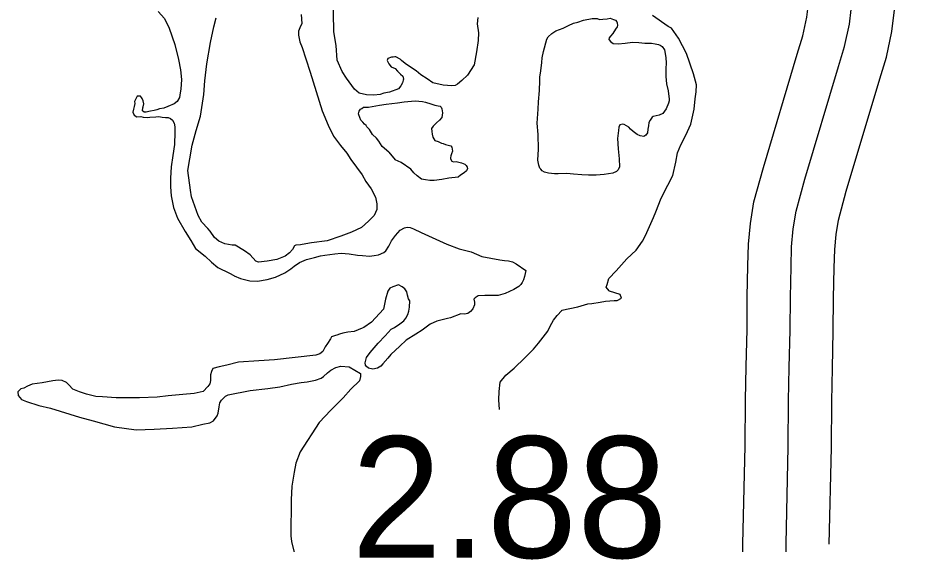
# Model space of a CAD drawing. Extents: x 31699 to 244310, y -8841 to 11474.
# Drawn here: x 96391.3 to 96599.8, y 4595.9 to 4717.9 of the extents above; entities that cross this region are included whole.
import ezdxf

# ---------------------------------------------------------------- set-up
doc = ezdxf.new("R2010")
doc.units = 0
for name, color, linetype in [('B_Logo', 7, 'Continuous'), ('R_Draft', 7, 'Continuous'), ('R_XS_EARTHWORK_STAGE2', 7, 'Continuous'), ('S_WALL', 7, 'Continuous')]:
    doc.layers.add(name, color=color, linetype=linetype)

msp = doc.modelspace()

# ---------------------------------------------------------------- linework, layer by layer
at = {"layer": 'B_Logo'}
msp.add_lwpolyline([(96569.69, 4583.11), (96569.48, 4595.92), (96569.97, 4618.42), (96570.06, 4629.1), (96570.2, 4636.85), (96570.4, 4645.46), (96570.47, 4653.07), (96570.62, 4660.15), (96570.74, 4664.82), (96571.14, 4668.97), (96571.81, 4673.11), (96573.82, 4680.49), (96581.64, 4706.65), (96583.03, 4711.27), (96584.15, 4716.43), (96584.97, 4723.32), (96585.63, 4731.67), (96586.68, 4744.7), (96587.79, 4754.13), (96588.93, 4761.56), (96590.05, 4766.78)], dxfattribs=at)
at = {"layer": 'R_Draft'}
for points in [[(96497.97, 4717.96), (96497.79, 4716.49), (96498.16, 4714.43), (96498.05, 4712.69), (96497.7, 4710.02), (96497.15, 4707), (96495.59, 4704.64), (96494.28, 4703.35), (96493.23, 4702.54), (96492.7, 4702.26), (96491.97, 4702.11), (96489.9, 4702.28), (96487.56, 4702.84), (96486.22, 4703.76), (96484.74, 4704.73), (96483.66, 4705.65), (96482.58, 4706.3), (96481.16, 4707.34), (96480.29, 4708.06), (96479.95, 4708.33), (96478.94, 4708.84), (96478.74, 4708.91), (96478.34, 4708.83), (96477.94, 4708.76), (96477.08, 4708.48), (96476.96, 4708.01), (96477.37, 4707.22), (96477.91, 4706.56), (96478.79, 4706.17), (96479.33, 4705.58), (96480.07, 4704.86), (96480.55, 4704.4), (96480.76, 4703.73), (96480.69, 4703.47), (96480.5, 4702.86), (96480.12, 4702.12), (96479.6, 4701.45), (96477.48, 4700.68), (96476.15, 4700.45), (96475.29, 4700.17), (96473.89, 4699.95), (96472.16, 4700.06), (96470.49, 4700.43), (96469.34, 4701.34), (96467.5, 4703.92), (96466.48, 4705.44), (96465.37, 4708.09), (96465.12, 4711.49), (96464.6, 4714.68), (96464.45, 4723.62)], [(96423.84, 4719.42), (96425.33, 4717.78), (96426.37, 4715.53), (96427.69, 4711.75), (96428.55, 4708.29), (96428.99, 4705.83), (96429.23, 4703.63), (96429.13, 4701.36), (96428.94, 4700.55), (96428.76, 4699.48), (96428.24, 4698.54), (96427.52, 4697.99), (96426.07, 4697.37), (96425.14, 4696.95), (96424.14, 4696.8), (96423.55, 4696.59), (96422.95, 4696.45), (96422.09, 4696.3), (96421.69, 4696.23), (96421.03, 4696.02), (96420.63, 4696.01), (96420.22, 4696.34), (96420.28, 4697.01), (96420.34, 4697.28), (96420.53, 4698.01), (96420.38, 4698.68), (96420.11, 4699.21), (96419.97, 4699.47), (96419.77, 4699.74), (96418.97, 4699.79), (96418.39, 4698.51), (96418.4, 4698.05), (96418.28, 4697.38)], [(96457.01, 4718.7), (96457.18, 4716.63), (96456.66, 4715.62), (96456.41, 4714.82), (96456.42, 4713.88), (96456.71, 4712.35), (96457.2, 4711.02), (96458.11, 4708.37), (96459.09, 4705.32), (96461.2, 4698.61), (96461.9, 4696.35), (96463.29, 4693.04), (96464.53, 4690.45), (96466.1, 4688.28), (96467.59, 4686.57), (96468.55, 4685.05), (96471.13, 4681.48), (96472.02, 4679.96), (96473.25, 4678.25), (96474.21, 4676.33), (96474.57, 4674.8), (96474.59, 4673.47), (96473.95, 4672.05), (96472.64, 4670.76), (96471, 4669.27), (96468.69, 4668.23), (96466.24, 4667.26), (96463, 4666.2), (96459.41, 4665.74), (96458.08, 4665.52), (96456.88, 4665.3), (96455.75, 4665.22), (96455.49, 4665.08), (96454.97, 4664.2), (96454.32, 4663.46), (96453.27, 4662.64), (96451.35, 4661.87), (96449.09, 4661.5), (96447.1, 4661.27), (96446.49, 4661.53), (96445.14, 4662.97), (96443.86, 4663.89)], [(96502.97, 4627.09), (96502.88, 4629.34), (96502.92, 4631.28), (96503.15, 4633.42), (96504.45, 4635.04), (96506.42, 4636.68), (96508.85, 4639.05), (96510.88, 4641.09), (96512.05, 4642.51), (96514.21, 4645.28), (96514.72, 4646.42), (96515.5, 4647.84), (96516.41, 4648.92), (96517.46, 4650.07), (96517.45, 4650.14), (96521.17, 4650.87), (96523.49, 4651.57), (96524.42, 4651.65), (96526.35, 4652.02), (96527.61, 4652.24), (96529.6, 4652.4), (96530.27, 4652.41), (96531.26, 4652.9), (96530.98, 4653.76), (96529.71, 4654.14), (96528.5, 4654.52), (96528.43, 4654.59), (96527.75, 4655.44), (96527.94, 4656.11), (96528.39, 4657.46), (96530.02, 4659.22), (96532.51, 4662.06), (96534.67, 4664.03), (96536.17, 4666.13), (96536.88, 4667.47), (96538.74, 4671.64), (96539.25, 4672.92), (96540.47, 4676.07), (96542.01, 4679.1), (96543.18, 4681.32), (96543.86, 4684.41), (96544.29, 4686.62), (96545.06, 4688.5), (96546.22, 4690.72), (96547.38, 4693.27), (96548.12, 4696.76), (96548.34, 4699.16), (96548.58, 4700.77), (96548.69, 4702.37), (96547.98, 4704.96), (96546.37, 4709.68), (96544.52, 4713.18), (96542.88, 4715.49), (96542.08, 4715.88), (96538.51, 4718.49)], [(96443.86, 4663.89), (96441.71, 4665.19), (96441.04, 4665.24), (96439.3, 4665.55), (96437.9, 4666.13), (96436.88, 4666.98), (96435.93, 4668.43), (96435.38, 4669.09), (96433.96, 4670.53), (96433.14, 4672.12), (96431.6, 4676.44), (96431.31, 4677.97), (96430.7, 4682.49), (96431.19, 4685.24), (96431.74, 4688.38), (96432.62, 4691.8), (96433.69, 4695.09), (96434.41, 4700.17), (96434.69, 4703.32), (96435.16, 4707.26), (96436.01, 4712.21), (96436.75, 4715.83), (96437.31, 4717.91)], [(96511.96, 4696.77), (96512.07, 4698.44), (96512.29, 4701.04), (96512.39, 4703.31), (96512.38, 4704.18), (96512.62, 4705.59), (96512.85, 4707.59), (96512.9, 4708.66), (96513.21, 4710.07), (96513.96, 4712.95), (96514.29, 4713.49), (96515.14, 4714.31), (96516.06, 4714.92), (96517.78, 4715.55), (96518.97, 4716.1), (96520.16, 4716.66), (96521.15, 4716.94), (96522.48, 4717.36), (96524.47, 4717.73), (96525.67, 4717.75), (96526.2, 4717.56), (96526.94, 4717.63), (96528, 4717.72), (96528.66, 4717.8), (96529.47, 4717.54), (96529.94, 4717.35), (96530.21, 4717.02), (96530.28, 4716.75), (96530.36, 4716.16), (96530.29, 4715.82), (96529.9, 4715.28), (96529.25, 4714.27), (96528.73, 4713.66), (96528.41, 4713.25), (96528.34, 4712.92), (96528.82, 4712.33), (96529.36, 4712), (96530.49, 4711.89), (96532.15, 4712.05), (96533.88, 4712.27), (96535.28, 4712.16), (96536.68, 4712.05), (96537.75, 4712.07), (96538.28, 4712.01), (96539.08, 4711.89), (96539.88, 4711.77), (96540.28, 4711.58), (96540.76, 4711.25), (96541.3, 4710.53), (96541.6, 4708.73), (96541.62, 4707.4), (96541.57, 4706.13), (96541.54, 4704.32), (96541.76, 4702.59), (96542.12, 4701), (96542.35, 4699.06), (96542.36, 4698.66), (96542.17, 4698.13), (96541.66, 4696.85), (96540.88, 4695.77), (96540.02, 4695.36), (96538.63, 4695), (96538.43, 4694.86), (96537.97, 4694.19), (96537.65, 4693.65), (96537.53, 4692.91), (96537.41, 4692.11), (96537.29, 4691.24), (96536.9, 4690.7), (96536.5, 4690.43), (96535.64, 4690.55), (96534.96, 4690.87), (96534.02, 4691.59), (96533.41, 4692.11), (96533.01, 4692.57), (96531.93, 4693.15), (96531.6, 4693.28), (96530.93, 4693.07), (96530.67, 4692.6), (96530.62, 4691.8), (96530.39, 4689.93), (96530.49, 4687.52), (96530.73, 4685.19), (96530.83, 4683.33), (96530.5, 4682.65), (96530.11, 4682.31), (96529.32, 4681.9), (96527.26, 4681.6), (96525.4, 4681.44), (96523.67, 4681.47), (96522.13, 4681.52), (96520.2, 4681.68), (96518.6, 4681.79), (96516.6, 4681.76), (96515.74, 4681.74), (96514.34, 4681.92), (96513.47, 4682.11), (96512.93, 4682.43), (96512.59, 4682.83), (96512.39, 4683.09), (96512.11, 4683.75)], [(96477.37, 4686.73), (96475.82, 4688.1), (96475, 4689.29), (96474.46, 4690.02), (96473.58, 4690.87), (96472.83, 4691.99), (96472.22, 4692.65), (96472.08, 4692.98), (96471.67, 4693.24), (96471.27, 4693.7), (96470.86, 4694.16), (96470.37, 4695.42), (96470.3, 4695.62), (96470.43, 4696.29), (96470.75, 4696.7), (96471.08, 4696.9), (96471.48, 4697.17), (96472.61, 4697.19), (96475.2, 4697.64), (96476.72, 4697.93), (96479.32, 4698.17), (96480.91, 4698.4), (96483.44, 4698.7), (96485.17, 4698.53), (96485.84, 4698.34), (96487.04, 4697.96), (96487.98, 4697.64), (96488.78, 4697.52), (96489.25, 4697.4), (96489.45, 4697.2), (96489.59, 4696.8), (96489.67, 4696.34), (96489.81, 4695.87), (96489.63, 4694.8), (96489.1, 4694.19), (96488.38, 4693.58), (96487.59, 4692.83), (96487.2, 4692.23), (96487.28, 4691.56), (96487.36, 4690.96), (96487.57, 4690.23), (96487.98, 4689.5), (96488.78, 4689.25), (96489.52, 4688.86), (96489.92, 4688.8), (96490.46, 4688.54), (96491.73, 4688.23), (96491.93, 4687.96), (96492.08, 4687.03), (96491.83, 4686.36), (96491.7, 4685.89), (96491.64, 4685.49), (96491.65, 4685.22), (96491.92, 4684.69), (96492.32, 4684.5), (96492.92, 4684.64), (96493.59, 4684.45), (96494.19, 4684.33), (96494.93, 4684.01), (96495.27, 4683.68), (96495.54, 4683.28), (96495.55, 4682.95), (96495.35, 4682.41), (96494.83, 4682), (96493.97, 4681.46), (96493.38, 4680.98), (96491.25, 4680.75), (96489.66, 4680.45), (96487.87, 4680.22), (96486.87, 4680.21), (96485.87, 4680.32), (96484.93, 4680.51), (96483.92, 4681.29), (96483.11, 4681.95), (96482.43, 4682.8), (96480.21, 4684.37), (96478.8, 4685.01)], [(96418.28, 4697.38), (96418.09, 4696.77), (96417.96, 4696.04), (96418.31, 4695.37), (96418.91, 4694.98), (96419.85, 4695), (96420.38, 4694.87), (96421.45, 4694.82), (96421.91, 4694.9), (96423.31, 4694.99), (96423.97, 4695), (96424.77, 4694.88), (96425.57, 4694.82), (96426.17, 4694.83), (96426.71, 4694.58), (96427.18, 4694.18), (96427.53, 4693.52), (96427.67, 4692.66), (96427.7, 4691.39), (96427.61, 4688.52), (96427.25, 4685.98), (96426.83, 4683.37), (96426.67, 4680.76), (96426.7, 4678.69), (96426.87, 4676.63), (96427.38, 4673.9), (96428.35, 4671.44), (96430.14, 4668.4), (96431.44, 4666.29), (96432.53, 4664.44), (96434.76, 4662.67), (96436.18, 4661.29), (96437.66, 4660.05), (96440.41, 4658.69), (96441.42, 4658.17), (96441.49, 4658.11), (96442.96, 4657.47), (96445.1, 4656.97), (96446.84, 4656.86), (96449.09, 4657.23), (96451.08, 4657.8), (96453.2, 4658.77), (96454.58, 4659.72), (96455.37, 4660.34), (96456.62, 4661.16), (96458.27, 4661.85), (96460.06, 4662.35), (96461.52, 4662.71), (96462.52, 4662.92), (96464.84, 4663.16), (96466.31, 4663.32), (96468.1, 4663.21), (96470.04, 4662.91), (96471.24, 4662.8), (96472.84, 4662.62), (96473.97, 4662.78), (96474.9, 4662.99), (96476.16, 4663.48), (96476.62, 4663.89), (96477.33, 4664.97), (96477.98, 4666.18), (96478.89, 4667.46), (96479.41, 4668.07), (96480, 4668.68), (96480.99, 4669.23), (96481.59, 4669.37), (96482.32, 4669.32), (96483.06, 4669), (96484.87, 4668.16), (96487.35, 4667), (96490.77, 4665.45), (96493.65, 4664.37), (96496.46, 4663.68), (96498.94, 4662.58), (96501.01, 4662.22), (96503.08, 4661.78), (96504.15, 4661.67), (96505.08, 4661.55), (96506.02, 4661.36), (96506.89, 4660.84), (96509.11, 4659.35), (96508.8, 4657.94), (96508.55, 4657.13), (96508.23, 4656.53), (96507.97, 4656.12), (96507.45, 4655.58), (96506.32, 4654.89), (96504.28, 4653.99), (96502.69, 4653.5), (96499.62, 4653.52), (96498.09, 4653.43), (96497.37, 4653.01), (96497.04, 4652.67), (96497.18, 4652.01), (96497.19, 4651.34), (96496.81, 4650.47), (96496.29, 4649.86), (96495.63, 4649.38), (96494.9, 4649.24), (96494.03, 4649.29), (96491.65, 4648.38)], [(96511.77, 4693.49), (96511.96, 4696.77)], [(96512.11, 4683.75), (96511.89, 4684.89), (96512.05, 4687.49), (96511.93, 4690.83), (96511.77, 4693.49)], [(96477.37, 4686.73), (96478.8, 4685.01)], [(96491.65, 4648.38), (96490.92, 4648.17), (96488.47, 4647.6), (96486.95, 4646.9), (96485.04, 4645.47), (96483.59, 4644.58), (96481.35, 4643.21), (96479.91, 4641.78), (96477.81, 4639.88), (96477.09, 4639), (96475.91, 4637.71), (96475.46, 4637.17), (96474.73, 4636.69), (96473.6, 4636.47), (96472.6, 4636.66), (96472.13, 4637.05), (96471.92, 4637.38), (96471.85, 4637.91), (96472.16, 4639.12), (96473.01, 4640.34), (96474.84, 4642.5), (96476.47, 4644.2), (96477.91, 4645.69), (96478.64, 4646.1), (96479.89, 4646.99), (96480.81, 4647.67), (96481.27, 4648.28), (96481.72, 4649.15), (96481.97, 4649.89), (96482.16, 4650.83), (96482.2, 4652.3), (96481.92, 4652.76), (96481.64, 4653.62), (96481.5, 4654.42), (96481.02, 4655.08), (96480.41, 4655.54), (96479.54, 4655.99), (96478.28, 4655.57), (96477.56, 4655.23), (96477.1, 4654.55), (96476.53, 4652.67), (96476.1, 4650.4), (96473.29, 4647.35), (96471.51, 4646.12), (96471.12, 4645.98), (96469.33, 4645.15), (96467.8, 4645.06), (96466.68, 4644.77), (96465.88, 4644.56), (96465.28, 4644.35), (96464.95, 4644.28), (96464.49, 4644.07), (96464.03, 4643.93), (96463.83, 4643.46), (96463.12, 4642.44), (96462.6, 4641.63), (96462.21, 4640.89), (96462.02, 4640.56), (96461.36, 4640.01), (96460.37, 4639.73), (96455.65, 4639.12), (96450.8, 4638.64), (96447.21, 4638.38), (96442.48, 4638.04), (96439.76, 4637.39), (96437.97, 4636.96), (96436.52, 4636.6), (96436.19, 4635.93), (96436.01, 4635.13), (96435.96, 4633.86), (96435.84, 4633.06), (96435.38, 4632.45), (96434.27, 4631.29), (96432.22, 4630.79), (96429.56, 4630.55), (96426.17, 4630.23), (96423.58, 4629.92), (96419.52, 4629.79), (96417.05, 4629.81), (96414.12, 4629.83), (96410.92, 4630.05), (96409.39, 4630.09), (96407.25, 4630.65), (96405.58, 4631.16), (96404.04, 4631.8), (96403.15, 4632.79), (96402.61, 4633.38), (96401.61, 4633.83), (96400.67, 4633.88), (96399.41, 4633.73), (96396.95, 4633.29), (96394.63, 4632.98), (96393.57, 4632.5), (96392.65, 4632.02), (96391.98, 4631.87), (96391.66, 4631.6), (96391.33, 4631.2), (96391.41, 4630.33), (96392.16, 4629.41), (96393.3, 4628.96), (96396.18, 4628)], [(96396.18, 4628), (96398.85, 4627.38), (96405.61, 4625.35), (96408.75, 4624.47), (96413.7, 4623.08), (96418.71, 4622.36), (96422.9, 4622.57), (96427.15, 4622.77), (96431.61, 4623.11), (96434.2, 4623.68), (96435.79, 4624.04), (96436.65, 4624.46), (96437.56, 4625.61), (96437.75, 4626.28), (96437.99, 4627.75), (96438.18, 4628.62), (96438.5, 4629.29), (96439.48, 4630.18), (96440.08, 4630.52), (96445.19, 4631.47), (96449.31, 4631.94), (96452.03, 4632.39), (96454.75, 4632.96), (96457.01, 4633.33), (96458.4, 4633.49), (96460.33, 4633.92), (96461.65, 4634.34), (96462.18, 4634.75), (96463.1, 4635.57), (96463.89, 4636.25), (96465.07, 4636.8), (96466.2, 4637.15), (96468.13, 4636.99), (96470.76, 4635.43), (96470.77, 4634.76), (96470.52, 4633.75), (96468.55, 4631.79), (96466.72, 4629.82), (96463.9, 4626.97), (96461.16, 4624.06), (96456.81, 4617.25), (96455.78, 4614.63), (96455.35, 4612.55), (96454.87, 4609.34), (96454.72, 4606.13), (96454.59, 4597.79), (96454.75, 4596.46), (96455.39, 4593.93)]]:
    msp.add_lwpolyline(points, dxfattribs=at)
at = {"layer": 'R_XS_EARTHWORK_STAGE2'}
for points in [[(96559.68, 4583.14), (96559.47, 4595.95), (96559.97, 4618.58), (96560.07, 4629.24), (96560.21, 4637.05), (96560.4, 4645.62), (96560.47, 4653.23), (96560.62, 4660.39), (96560.76, 4665.43), (96561.22, 4670.24), (96562.02, 4675.23), (96564.2, 4683.24), (96572.07, 4709.52), (96573.34, 4713.77), (96574.27, 4718.08), (96575.01, 4724.31), (96575.66, 4732.47), (96576.73, 4745.69), (96577.88, 4755.48), (96579.09, 4763.36), (96580.27, 4768.87)], [(96579.48, 4595.89), (96579.97, 4618.27), (96580.06, 4628.97), (96580.2, 4636.65), (96580.4, 4645.3), (96580.47, 4652.91), (96580.62, 4659.91), (96580.73, 4664.21), (96581.07, 4667.7), (96581.6, 4671), (96583.43, 4677.74), (96591.22, 4703.78), (96592.73, 4708.78), (96594.02, 4714.78), (96594.92, 4722.33), (96595.6, 4730.88), (96596.63, 4743.72), (96597.7, 4752.79), (96598.77, 4759.76), (96599.83, 4764.7)]]:
    msp.add_lwpolyline(points, dxfattribs=at)

# ---------------------------------------------------------------- texts
at = {"layer": 'S_WALL'}
msp.add_text('2.88', height=28.16, dxfattribs=at).set_placement((96468.65, 4592.71))

doc.saveas('drawing.dxf')
